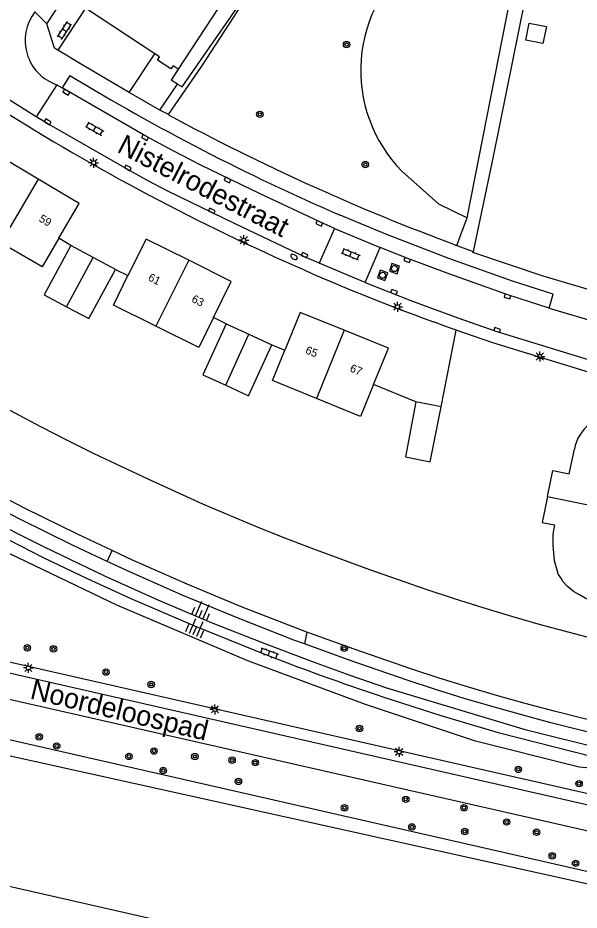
# Model space of a CAD drawing. Extents: x 124000 to 128010, y 398999 to 403000.
# Drawn here: x 127821.4 to 127891.6, y 399382.2 to 399493.7 of the extents above; entities that cross this region are included whole.
import ezdxf

# ---------------------------------------------------------------- set-up
doc = ezdxf.new("R2010")
doc.units = 0
for name, color, linetype in [('gg-afsc-erfafscheiding', 7, 'Continuous'), ('gg-afsc-muur', 7, 'Continuous'), ('gg-anno-huisnummerreeks BGT', 7, 'Continuous'), ('gg-anno-openbare ruimte label', 7, 'Continuous'), ('gg-bbg-bijgebouw', 7, 'Continuous'), ('gg-bbg-gedigitaliseerde bijgebouw', 7, 'Continuous'), ('gg-bbg-hoofdgebouw', 7, 'Continuous'), ('gg-bbg-tussenscheiding', 7, 'Continuous'), ('gg-knt-BGT kruinlijn', 7, 'Continuous'), ('gg-knt-verharding', 7, 'Continuous'), ('gg-knt-verharding nz', 7, 'Continuous'), ('gg-kntw-beschoeiing', 7, 'Continuous'), ('gt-grn-groengrens', 7, 'Continuous'), ('gt-grn-weggrens', 7, 'Continuous'), ('gt-symb-boom', 7, 'Continuous'), ('gt-symb-brandkraan', 7, 'Continuous'), ('gt-symb-klinker verharding', 7, 'Continuous'), ('gt-symb-kolk', 7, 'Continuous'), ('gt-symb-lichtmast', 7, 'Continuous'), ('gt-symb-rioolschacht', 7, 'Continuous'), ('gt-symb-talud symbool', 7, 'Continuous')]:
    doc.layers.add(name, color=color, linetype=linetype)

# ---------------------------------------------------------------- blocks, each defined once
blk = doc.blocks.new('gt0-KOLK')
at = {"layer": 'gt-symb-kolk'}
blk.add_lwpolyline([(0, 0), (0.38, 0), (0.38, 0.4), (-0.38, 0.4), (-0.38, 0), (0, 0)], dxfattribs=at)
blk = doc.blocks.new('gt0-KL1')
at = {"layer": 'gt-symb-klinker verharding'}
for p, q in [((-1.15, 0.3), (1.15, 0.3)), ((-1, -0.3), (-1, 0.3)), ((-0.5, 0.3), (-0.5, 0.45)), ((0, -0.3), (0, 0.3)), ((0.5, 0.3), (0.5, 0.45)), ((1, -0.3), (1, 0.3)), ((-1.15, -0.3), (1.15, -0.3)), ((-0.5, -0.45), (-0.5, -0.3)), ((0.5, -0.45), (0.5, -0.3))]:
    blk.add_line(p, q, dxfattribs=at)
blk = doc.blocks.new('gt0-LMAST')
at = {"layer": 'gt-symb-lichtmast'}
for p, q in [((-0.18, 0.17), (-0.45, 0.44)), ((-0.01, 0.25), (-0.01, 0.62)), ((0.17, 0.17), (0.44, 0.44)), ((-0.26, 0), (-0.63, 0)), ((-0.18, -0.18), (-0.45, -0.45)), ((-0.01, -0.25), (-0.01, -0.63)), ((0.44, -0.45), (0.17, -0.18)), ((0.24, 0), (0.62, 0))]:
    blk.add_line(p, q, dxfattribs=at)
blk.add_circle((-0.01, 0), 0.25, dxfattribs=at)
blk = doc.blocks.new('gt0-BR')
at = {"layer": 'gt-symb-brandkraan'}
for centre, radius, start, end in [((-0.24, 0), 0.206, 107.5669, 252.4331), ((0.6, -2.66), 3, 106.892, 107.5669), ((0, -0.69), 0.938, 73.108, 106.892), ((-0.6, -2.66), 3, 72.4331, 73.108), ((0.24, 0), 0.206, 287.567, 72.4331), ((0.6, 2.66), 3, 252.4331, 253.108), ((0, 0.69), 0.938, 253.108, 286.8921), ((-0.6, 2.66), 3, 286.8921, 287.567)]:
    blk.add_arc(centre, radius, start, end, dxfattribs=at)
blk = doc.blocks.new('gt0-RS')
at = {"layer": 'gt-symb-rioolschacht'}
blk.add_lwpolyline([(-0.5, -0.5), (0.5, -0.5), (0.5, 0.5), (-0.5, 0.5)], close=True, dxfattribs=at)
blk.add_circle((0, 0), 0.375, dxfattribs=at)
blk = doc.blocks.new('gt0-BOOM')
at = {"layer": 'gt-symb-boom'}
for radius in [0.4, 0.2]:
    blk.add_circle((0, 0), radius, dxfattribs=at)
blk = doc.blocks.new('gt0-TALUD_1')
at = {"layer": 'gt-symb-talud symbool'}
for p, q in [((-1, -1), (-1, 0)), ((-0.5, -2), (-0.5, 0)), ((0, -1), (0, 0)), ((0.5, -2), (0.5, 0)), ((1, -1), (1, 0))]:
    blk.add_line(p, q, dxfattribs=at)

msp = doc.modelspace()

# ---------------------------------------------------------------- linework, layer by layer
at = {"layer": 'gg-afsc-erfafscheiding'}
msp.add_line((127874.37, 399445.13), (127876.24, 399454.7), dxfattribs=at)
msp.add_lwpolyline([(127910.95, 399454.94), (127907.81, 399455.68), (127896.71, 399458.6), (127887.13, 399461.44), (127878.33, 399464.41), (127878.38, 399464.55)], dxfattribs=at)
at = {"layer": 'gg-afsc-muur'}
for p, q in [((127828.09, 399465.29), (127826.59, 399466.18)), ((127833.65, 399462.3), (127835.22, 399461.53)), ((127847.48, 399455.49), (127845.9, 399456.27)), ((127853.21, 399452.88), (127854.83, 399452.22)), ((127871.23, 399445.74), (127865.93, 399447.89))]:
    msp.add_line(p, q, dxfattribs=at)
at = {"layer": 'gg-bbg-bijgebouw'}
for p, q in [((127830.87, 399463.8), (127828.09, 399465.29)), ((127833.65, 399462.3), (127830.87, 399463.8)), ((127847.48, 399455.49), (127850.34, 399454.18)), ((127850.34, 399454.18), (127853.21, 399452.88)), ((127874.37, 399445.13), (127871.23, 399445.74))]:
    msp.add_line(p, q, dxfattribs=at)
for points in [[(127828.09, 399465.29), (127824.76, 399459.11), (127827.54, 399457.63)], [(127827.54, 399457.63), (127830.33, 399456.14), (127833.65, 399462.3)], [(127847.48, 399455.49), (127844.58, 399449.11), (127847.44, 399447.81)], [(127847.44, 399447.81), (127850.31, 399446.51), (127853.21, 399452.88)], [(127871.23, 399445.74), (127869.9, 399438.86), (127873.02, 399438.25), (127874.37, 399445.13)]]:
    msp.add_lwpolyline(points, dxfattribs=at)
at = {"layer": 'gg-bbg-gedigitaliseerde bijgebouw'}
msp.add_lwpolyline([(127885.4, 399493.09), (127887.53, 399492.66), (127887.1, 399490.53), (127884.97, 399490.96), (127885.4, 399493.09)], dxfattribs=at)
at = {"layer": 'gg-bbg-hoofdgebouw'}
for p, q in [((127849.22, 399499.13), (127841.5, 399487.34)), ((127838.56, 399489.25), (127829.91, 399494.94))]:
    msp.add_line(p, q, dxfattribs=at)
for points in [[(127841.5, 399487.34), (127840.87, 399487.75), (127840.58, 399487.35), (127838.91, 399488.45), (127839.17, 399488.85), (127838.56, 399489.25)], [(127824, 399473.58), (127818.87, 399476.6), (127816.32, 399472.26)], [(127826.59, 399466.18), (127829.13, 399470.55), (127824, 399473.58)], [(127826.59, 399466.18), (127824.5, 399462.6), (127819.34, 399465.62)], [(127842.81, 399463.44), (127837.48, 399466.08), (127835.22, 399461.53)], [(127845.9, 399456.27), (127848.14, 399460.79), (127842.81, 399463.44)], [(127838.72, 399455.2), (127833.39, 399457.84), (127835.22, 399461.53)], [(127862.26, 399454.68), (127856.74, 399456.92), (127854.83, 399452.22)], [(127845.9, 399456.27), (127844.06, 399452.55), (127838.72, 399455.2)], [(127865.93, 399447.89), (127867.78, 399452.44), (127862.26, 399454.68)], [(127858.79, 399446.15), (127853.27, 399448.4), (127854.83, 399452.22)], [(127865.93, 399447.89), (127864.31, 399443.9), (127858.79, 399446.15)], [(127887.68, 399433.91), (127888.35, 399437.15), (127890.4, 399436.73), (127891.04, 399439.83)], [(127887.68, 399433.91), (127887.02, 399430.67), (127888.53, 399430.36)], [(127888.53, 399430.36), (127888.35, 399429.22), (127888.33, 399427.8), (127888.5, 399425.89), (127889.02, 399424.18), (127889.41, 399423.56)], [(127901.11, 399418.15), (127895.13, 399420.04), (127893.82, 399420.51), (127893.22, 399420.78), (127892.38, 399421.21), (127891.58, 399421.66), (127890.94, 399422.04), (127890.16, 399422.65), (127889.59, 399423.28), (127889.41, 399423.56)]]:
    msp.add_lwpolyline(points, dxfattribs=at)
msp.add_arc((127895.94, 399438.99), 4.97, 84.3949, 170.2751, dxfattribs=at)
at = {"layer": 'gg-bbg-tussenscheiding'}
for p, q in [((127824, 399473.58), (127819.34, 399465.62)), ((127827.54, 399457.63), (127830.87, 399463.8)), ((127842.81, 399463.44), (127838.72, 399455.2)), ((127862.26, 399454.68), (127858.79, 399446.15)), ((127847.44, 399447.81), (127850.34, 399454.18)), ((127887.68, 399433.91), (127893.97, 399432.62))]:
    msp.add_line(p, q, dxfattribs=at)
at = {"layer": 'gg-knt-BGT kruinlijn'}
msp.add_line((127874.08, 399372.97), (127765.92, 399397.53), dxfattribs=at)
msp.add_lwpolyline([(127793.2, 399443.69), (127796.63, 399439.45), (127818.28, 399427.79), (127833.8, 399420.36), (127850.17, 399413.4), (127864.87, 399407.96), (127878.5, 399403.43), (127891.63, 399400.11), (127898.92, 399399.45), (127899.93, 399399.9)], dxfattribs=at)
at = {"layer": 'gg-knt-verharding'}
for p, q in [((127825.08, 399493.01), (127829.66, 399500)), ((127829.91, 399494.94), (127826.47, 399489.7)), ((127835.38, 399484.39), (127838.56, 399489.25)), ((127823.76, 399481.38), (127813.35, 399487.88)), ((127841.5, 399487.34), (127840.62, 399485.96)), ((127827.95, 399486.53), (127827, 399484.98)), ((127841.41, 399485.46), (127840.62, 399485.96)), ((127826.31, 399485.37), (127823.76, 399481.38)), ((127826.31, 399485.37), (127827, 399484.98)), ((127839.21, 399482.2), (127841.41, 399485.46)), ((127839.21, 399482.2), (127835.38, 399484.39)), ((127840.27, 399481.64), (127839.21, 399482.2)), ((127861.04, 399467.42), (127859.12, 399463.08)), ((127864.86, 399460.66), (127866.74, 399465.04)), ((127876.35, 399465.3), (127878.38, 399464.55)), ((127864.86, 399460.66), (127859.12, 399463.08)), ((127887.89, 399457.45), (127895.58, 399455.19)), ((127904.56, 399394.04), (127809.03, 399415.79)), ((127807.54, 399414.77), (127904.27, 399392.73)), ((127807.74, 399411.47), (127905.46, 399389.21))]:
    msp.add_line(p, q, dxfattribs=at)
for points in [[(127841.41, 399485.46), (127841.99, 399485.12), (127850.92, 399497.97)], [(127826.47, 399489.7), (127826.05, 399489.96), (127825.08, 399493.01)], [(127835.38, 399484.39), (127829.49, 399487.85), (127826.47, 399489.7)], [(127859.12, 399463.08), (127857.21, 399463.89), (127848.64, 399467.98), (127840.1, 399472.12), (127837.58, 399473.43), (127835.1, 399474.81), (127825.07, 399480.58), (127823.76, 399481.38)], [(127887.89, 399457.45), (127888.39, 399459.19), (127883.3, 399460.82), (127875.35, 399463.67), (127867.46, 399466.69), (127861.77, 399469.06)], [(127864.86, 399460.66), (127870.81, 399458.34), (127876.45, 399456.23), (127881.33, 399454.53), (127894.39, 399450.54)], [(127876.24, 399454.7), (127874.97, 399455.14), (127873.43, 399455.74)], [(127914.68, 399443.92), (127904.93, 399446.13), (127894, 399449.09), (127880.83, 399453.1), (127876.24, 399454.7)], [(127901.79, 399400.72), (127895.43, 399402.11), (127885.06, 399404.69), (127867.58, 399409.95), (127862.99, 399411.53), (127858.42, 399413.2), (127852.02, 399415.61), (127845.66, 399418.13), (127839.01, 399420.95), (127832.43, 399423.91), (127824.7, 399427.61), (127817.03, 399431.45), (127805.63, 399437.65), (127797.11, 399442.67), (127790.74, 399446.73)], [(127793.2, 399443.69), (127796.7, 399441.51), (127804.71, 399436.79), (127812.98, 399432.24), (127824.68, 399426.26), (127830.1, 399423.66), (127835.59, 399421.18), (127843.55, 399417.75), (127851.57, 399414.48)], [(127867.23, 399408.81), (127874.34, 399406.53), (127881.51, 399404.43), (127895.78, 399400.79), (127899.93, 399399.9)]]:
    msp.add_lwpolyline(points, dxfattribs=at)
for centre, radius, start, end in [((127828.18, 399490.89), 5.82, 141.9979, 251.2654), ((127972.96, 399725.74), 279.73, 238.776, 246.5777), ((127971.09, 399723.13), 284.65, 237.161, 245.9025), ((127972.58, 399725.93), 277.83, 241.5607, 249.7355), ((127951.29, 399673.72), 231.46, 245.3824, 250.3436), ((127975.67, 399732.5), 341.37, 248.6832, 251.4782)]:
    msp.add_arc(centre, radius, start, end, dxfattribs=at)
at = {"layer": 'gg-knt-verharding nz'}
msp.add_line((127861.04, 399467.42), (127866.74, 399465.04), dxfattribs=at)
for points in [[(127861.04, 399467.42), (127859.21, 399468.23), (127851.75, 399471.74), (127844.32, 399475.32), (127840.86, 399477.1), (127837.45, 399478.96), (127827, 399484.98)], [(127887.89, 399457.45), (127882.72, 399459.1), (127875.47, 399461.68), (127870.2, 399463.67), (127866.74, 399465.04)]]:
    msp.add_lwpolyline(points, dxfattribs=at)
at = {"layer": 'gg-kntw-beschoeiing'}
for points in [[(127802.67, 399455.14), (127811.18, 399449.94), (127814.42, 399448.05), (127817.68, 399446.2), (127820.97, 399444.4), (127824.28, 399442.64), (127827.61, 399440.94), (127830.96, 399439.29), (127837.72, 399436.1), (127844.55, 399433.01), (127847.99, 399431.52), (127851.45, 399430.08), (127854.92, 399428.69), (127858.4, 399427.36), (127865.41, 399424.8), (127872.47, 399422.33), (127876.02, 399421.15), (127879.58, 399420.02), (127883.17, 399418.94), (127886.77, 399417.92), (127890.39, 399416.94), (127894.02, 399416.01)], [(127833.26, 399427.14), (127829, 399429.14), (127822.3, 399432.45), (127816.05, 399435.69)], [(127857.6, 399416.97), (127856.48, 399417.38), (127849.51, 399420.09), (127842.61, 399422.96), (127835.77, 399425.97), (127833.26, 399427.14)], [(127901.02, 399406.75), (127900.89, 399406.07), (127897.94, 399404.81), (127892.12, 399406.18), (127888.49, 399407.09), (127884.88, 399408.05), (127881.28, 399409.05), (127877.69, 399410.11), (127874.12, 399411.21), (127870.57, 399412.37), (127863.51, 399414.81), (127857.6, 399416.97)]]:
    msp.add_lwpolyline(points, dxfattribs=at)
at = {"layer": 'gt-grn-groengrens'}
for p, q in [((127877.63, 399468.73), (127885.19, 399507.26)), ((127877.05, 399467.18), (127877.63, 399468.73)), ((127876.35, 399465.3), (127877.05, 399467.18)), ((127832.61, 399425.79), (127833.26, 399427.14)), ((127857.6, 399416.97), (127857.31, 399415.48)), ((127899.3, 399385.48), (127806.97, 399406.53))]:
    msp.add_line(p, q, dxfattribs=at)
for points in [[(127892.67, 399535.16), (127890.38, 399523.46), (127880.89, 399476.4), (127878.38, 399464.55)], [(127840.27, 399481.64), (127844.45, 399487.69), (127851.27, 399498.23), (127858.42, 399508.86), (127846.56, 399516.72)], [(127869.46, 399474.58), (127874.05, 399470.51), (127877.63, 399468.73)], [(127832.61, 399425.79), (127828.35, 399427.78), (127821.6, 399431.12), (127815.3, 399434.39)], [(127857.31, 399415.48), (127855.96, 399415.97), (127848.98, 399418.69), (127841.99, 399421.59), (127835.16, 399424.6), (127832.61, 399425.79)], [(127902.85, 399407.65), (127902.22, 399405.01), (127898.07, 399403.24), (127891.78, 399404.72), (127888.11, 399405.64), (127884.46, 399406.61), (127880.9, 399407.6), (127877.24, 399408.68), (127873.67, 399409.78), (127870.11, 399410.95), (127862.99, 399413.4), (127857.31, 399415.48)], [(127765.92, 399397.53), (127794.42, 399412.44), (127797.32, 399408.85), (127800.64, 399406.64), (127804.65, 399404.98), (127898.99, 399384.11), (127899, 399384.17)]]:
    msp.add_lwpolyline(points, dxfattribs=at)
msp.add_arc((127882.32, 399487.17), 18, 126.7649, 224.367, dxfattribs=at)
at = {"layer": 'gt-grn-weggrens'}
msp.add_line((127823.59, 399494.47), (127825.08, 399493.01), dxfattribs=at)

# ---------------------------------------------------------------- block references
at = {"layer": 'gt-symb-boom'}
for p in [(127862.55, 399490.4), (127851.71, 399481.68), (127864.89, 399475.4), (127822.64, 399414.99), (127862.26, 399414.93), (127825.91, 399414.86), (127832.47, 399411.96), (127838.12, 399410.41), (127864.17, 399404.92), (127824.12, 399403.86), (127826.31, 399402.72), (127838.48, 399402.09), (127835.34, 399401.42), (127843.58, 399401.41), (127848.24, 399400.95), (127851.15, 399400.64), (127839.63, 399399.65), (127884.03, 399399.8), (127849.03, 399398.3), (127891.63, 399398.02), (127869.96, 399396.06), (127862.29, 399395), (127877.23, 399395), (127870.72, 399392.61), (127882.57, 399393.23), (127877.33, 399392.04), (127886.31, 399391.94), (127888.27, 399388.99), (127891.19, 399388.06)]:
    msp.add_blockref('gt0-BOOM', p, dxfattribs=at)
at = {"layer": 'gt-symb-brandkraan', "rotation": -28.230901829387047}
msp.add_blockref('gt0-BR', (127855.99, 399463.85), dxfattribs=at)
at = {"layer": 'gt-symb-klinker verharding'}
for p, rotation in [((127827.27, 399492.17), 56.786459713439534), ((127831.04, 399479.87), -29.538782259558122), ((127863.07, 399464.21), -22.514112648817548), ((127852.86, 399414.32), -20.60969293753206)]:
    msp.add_blockref('gt0-KL1', p, dxfattribs=dict(at, rotation=rotation))
at = {"layer": 'gt-symb-kolk'}
for p, rotation in [((127827.61, 399484.62), 149.33107334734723), ((127825.28, 399480.92), 148.7415146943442), ((127837.25, 399478.61), -28.743035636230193), ((127835.1, 399474.81), -28.743035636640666), ((127847.57, 399473.3), -25.643070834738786), ((127845.61, 399469.44), -25.539732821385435), ((127859.05, 399467.87), -24.07883723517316), ((127857.21, 399463.89), -23.462000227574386), ((127870.06, 399463.29), -21.280166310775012), ((127868.55, 399459.66), 158.71983368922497), ((127882.72, 399459.1), 162.3076991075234), ((127881.33, 399454.53), -16.98473252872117)]:
    msp.add_blockref('gt0-KOLK', p, dxfattribs=dict(at, rotation=rotation))
at = {"layer": 'gt-symb-lichtmast'}
for p in [(127830.93, 399475.63), (127868.93, 399457.63), (127886.72, 399451.41), (127822.77, 399412.48), (127846.1, 399407.3), (127869.13, 399401.98)]:
    msp.add_blockref('gt0-LMAST', p, dxfattribs=at)
at = {"layer": 'gt-symb-lichtmast', "rotation": 90}
msp.add_blockref('gt0-LMAST', (127849.7, 399465.95), dxfattribs=at)
at = {"layer": 'gt-symb-rioolschacht'}
for p, rotation in [((127867.05, 399461.56), -109.93904791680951), ((127868.54, 399462.39), 71.81873102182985)]:
    msp.add_blockref('gt0-RS', p, dxfattribs=dict(at, rotation=rotation))
at = {"layer": 'gt-symb-talud symbool'}
for p, xscale, yscale, rotation in [((127844.06, 399418.74), 1.0001664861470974, 1.0001664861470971, 156.6133578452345), ((127843.33, 399416.6), 0.9997699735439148, 0.9997699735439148, 156.66595872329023)]:
    msp.add_blockref('gt0-TALUD_1', p, dxfattribs=dict(at, xscale=xscale, yscale=yscale, rotation=rotation))

# ---------------------------------------------------------------- texts
at = {"layer": 'gg-anno-huisnummerreeks BGT'}
for s, rotation, p in [('59', 329.5, (127824, 399468.36)), ('61', 333.6, (127837.65, 399460.97)), ('63', 333.6, (127843.08, 399458.28)), ('65', 337.9, (127857.32, 399451.83)), ('67', 337.9, (127862.88, 399449.57))]:
    msp.add_text(s, height=1, rotation=rotation, dxfattribs=at).set_placement(p)
at = {"layer": 'gg-anno-openbare ruimte label'}
for s, rotation, p in [('Nistelrodestraat', 332.6, (127833.71, 399477.04)), ('Noordeloospad', 346.5, (127822.86, 399408.67))]:
    msp.add_text(s, height=2.5, rotation=rotation, dxfattribs=at).set_placement(p)

doc.saveas('drawing.dxf')
